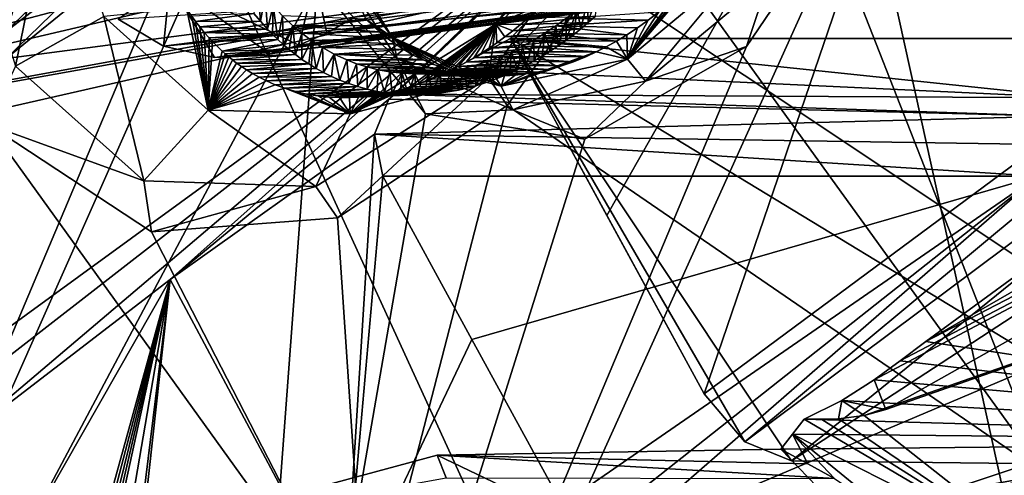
# Model space of a CAD drawing. Header units: metres. Extents: x -150 to 307, y -550 to 84.
# Tile 673 of 1056: x 224.66 to 229.96, y -50.54 to -48.09. Entities that reach past the tile are written whole.
import ezdxf

# ---------------------------------------------------------------- set-up
doc = ezdxf.new("R2010")
doc.units = ezdxf.units.M
doc.layers.add('solid_26006363', color=7, linetype='CONTINUOUS')

msp = doc.modelspace()

# ---------------------------------------------------------------- linework, layer by layer
at = {"layer": 'solid_26006363'}
for points in [[(217.861282, -31.332376, 929.892578), (227.753754, -47.453865, 933.414612), (220.812195, -52.50819, 927.229919)], [(229.213211, -47.286484, 911.208435), (232.33432, -38.183277, 911.774658), (230.652115, -53.809216, 914.828247)], [(228.451065, -46.137444, 913.420166), (230.176773, -50.538887, 916.579956), (229.96402, -38.442051, 912.75)], [(222.171753, -55.590275, 907.262085), (226.683975, -39.269901, 906.330811), (226.872849, -38.670654, 906.356873)], [(226.188538, -46.071438, 907.828796), (222.171753, -55.590275, 907.262085), (226.872849, -38.670654, 906.356873)], [(222.171753, -55.590275, 907.262085), (226.035416, -40.22879, 905.955383), (226.683975, -39.269901, 906.330811)], [(222.171753, -55.590275, 907.262085), (225.188934, -40.695004, 905.260193), (226.035416, -40.22879, 905.955383)], [(222.171753, -55.590275, 907.262085), (224.335815, -40.557907, 904.39856), (225.188934, -40.695004, 905.260193)], [(219.163727, -41.609745, 931.313477), (221.573074, -48.508141, 931.82605), (224.943008, -45.977737, 934.953247)], [(224.943008, -45.977737, 934.953247), (232.173889, -50.800774, 939.367249), (228.47731, -43.683243, 937.987854)], [(228.47731, -43.683243, 937.987854), (232.173889, -50.800774, 939.367249), (235.635651, -47.37077, 942.447083)], [(229.94899, -45.401325, 935.258545), (226.679611, -48.492672, 932.204956), (227.753754, -47.453865, 933.414612)], [(226.997253, -48.356281, 932.480835), (226.679611, -48.492672, 932.204956), (229.94899, -45.401325, 935.258545)], [(227.302582, -48.194317, 932.746887), (226.997253, -48.356281, 932.480835), (229.94899, -45.401325, 935.258545)], [(227.819138, -49.145042, 932.943115), (227.302582, -48.194317, 932.746887), (229.94899, -45.401325, 935.258545)], [(228.342804, -50.104721, 933.138611), (227.819138, -49.145042, 932.943115), (229.94899, -45.401325, 935.258545)], [(233.147339, -46.54248, 937.376221), (228.342804, -50.104721, 933.138611), (229.94899, -45.401325, 935.258545)], [(221.573074, -48.508141, 931.82605), (228.37825, -53.481857, 935.992859), (224.943008, -45.977737, 934.953247)], [(224.943008, -45.977737, 934.953247), (228.37825, -53.481857, 935.992859), (232.173889, -50.800774, 939.367249)], [(226.188538, -46.071438, 907.828796), (226.082718, -46.781902, 907.950134), (222.171753, -55.590275, 907.262085)], [(228.451065, -46.137444, 913.420166), (228.011444, -47.538815, 913.422913), (230.176773, -50.538887, 916.579956)], [(220.653641, -47.594887, 913.355835), (220.800781, -49.112141, 913.486938), (230.535446, -46.554489, 922.160217)], [(231.717773, -46.554527, 920.832947), (230.535446, -46.554489, 922.160217), (220.800781, -49.112141, 913.486938)], [(231.717773, -46.554527, 920.832947), (220.800781, -49.112141, 913.486938), (227.577942, -47.872818, 917.024353)], [(228.561707, -50.361938, 933.102844), (228.342804, -50.104721, 933.138611), (233.147339, -46.54248, 937.376221)], [(233.55687, -46.626385, 937.511963), (228.561707, -50.361938, 933.102844), (233.147339, -46.54248, 937.376221)], [(235.111847, -46.607037, 930.590454), (230.053696, -49.442245, 926.042419), (229.534988, -49.822666, 925.621643)], [(235.111847, -46.607037, 930.590454), (229.534988, -49.822666, 925.621643), (235.114182, -46.925274, 930.592529)], [(233.55687, -46.626385, 937.511963), (228.813034, -50.46497, 932.904846), (228.561707, -50.361938, 933.102844)], [(233.55687, -46.626385, 937.511963), (231.401016, -48.773754, 935.18396), (228.813034, -50.46497, 932.904846)], [(226.265594, -47.890823, 908.486206), (222.171753, -55.590275, 907.262085), (226.082718, -46.781902, 907.950134)], [(235.114182, -46.925274, 930.592529), (229.396164, -49.926567, 925.497986), (229.256958, -50.029858, 925.373962)], [(235.114182, -46.925274, 930.592529), (229.256958, -50.029858, 925.373962), (229.320313, -50.189426, 925.43042)], [(235.114182, -46.925274, 930.592529), (229.320313, -50.189426, 925.43042), (236.269501, -47.743053, 929.612976)], [(235.114182, -46.925274, 930.592529), (229.534988, -49.822666, 925.621643), (229.396164, -49.926567, 925.497986)], [(224.868378, -47.232136, 909.581909), (224.327866, -47.327503, 909.5896), (224.642136, -48.342022, 910.277893)], [(225.11647, -48.075104, 910.206726), (224.868378, -47.232136, 909.581909), (224.642136, -48.342022, 910.277893)], [(227.838821, -47.260899, 912.630676), (227.484283, -48.00523, 911.935791), (227.223038, -48.116074, 912.364075)], [(227.838821, -47.260899, 912.630676), (227.223038, -48.116074, 912.364075), (227.88475, -47.37344, 913.165955)], [(229.213211, -47.286484, 911.208435), (230.652115, -53.809216, 914.828247), (225.737442, -54.985657, 910.442261)], [(228.57164, -48.236683, 910.873779), (229.213211, -47.286484, 911.208435), (225.737442, -54.985657, 910.442261)], [(228.692154, -47.87077, 910.946594), (229.213211, -47.286484, 911.208435), (228.57164, -48.236683, 910.873779)], [(227.88475, -47.37344, 913.165955), (227.184219, -48.404816, 912.829285), (228.011444, -47.538815, 913.422913)], [(227.223038, -48.116074, 912.364075), (227.184219, -48.404816, 912.829285), (227.88475, -47.37344, 913.165955)], [(221.718567, -52.146713, 927.452332), (220.812195, -52.50819, 927.229919), (227.753754, -47.453865, 933.414612)], [(224.231293, -50.442295, 929.870117), (221.718567, -52.146713, 927.452332), (227.753754, -47.453865, 933.414612)], [(225.472595, -49.488911, 931.062744), (224.231293, -50.442295, 929.870117), (227.753754, -47.453865, 933.414612)], [(225.333542, -47.42305, 914.307983), (225.320404, -47.591148, 914.634644), (224.592499, -48.153618, 914.102844)], [(224.65773, -47.957108, 913.920837), (225.333542, -47.42305, 914.307983), (224.592499, -48.153618, 914.102844)], [(226.647461, -48.519615, 932.175964), (225.472595, -49.488911, 931.062744), (227.753754, -47.453865, 933.414612)], [(226.679611, -48.492672, 932.204956), (226.647461, -48.519615, 932.175964), (227.753754, -47.453865, 933.414612)], [(224.591599, -48.300823, 914.182129), (225.483521, -47.57486, 914.827698), (227.336151, -47.939526, 916.802429)], [(225.320404, -47.591148, 914.634644), (225.483521, -47.57486, 914.827698), (224.591599, -48.300823, 914.182129)], [(226.286011, -47.569447, 908.606079), (226.666946, -48.186291, 909.21228), (226.280487, -47.657612, 908.473755)], [(226.525055, -48.089146, 909.30188), (226.666946, -48.186291, 909.21228), (226.286011, -47.569447, 908.606079)], [(227.184219, -48.404816, 912.829285), (227.284073, -48.554283, 913.027222), (228.011444, -47.538815, 913.422913)], [(228.011444, -47.538815, 913.422913), (227.284073, -48.554283, 913.027222), (230.176773, -50.538887, 916.579956)], [(224.592499, -48.153618, 914.102844), (225.320404, -47.591148, 914.634644), (224.591599, -48.300823, 914.182129)], [(226.280487, -47.657612, 908.473755), (226.693787, -48.302864, 909.107422), (226.265594, -47.890823, 908.486206)], [(226.666946, -48.186291, 909.21228), (226.693787, -48.302864, 909.107422), (226.280487, -47.657612, 908.473755)], [(228.39386, -47.760429, 911.053284), (228.564621, -47.776981, 910.96228), (227.930389, -48.304901, 910.519348)], [(228.334976, -47.827461, 911.018738), (228.39386, -47.760429, 911.053284), (227.930389, -48.304901, 910.519348)], [(227.930389, -48.304901, 910.519348), (228.564621, -47.776981, 910.96228), (228.027649, -48.42297, 910.475647)], [(228.564621, -47.776981, 910.96228), (228.692154, -47.87077, 910.946594), (228.027649, -48.42297, 910.475647)], [(229.203659, -50.221516, 925.343689), (230.25856, -51.052902, 924.257446), (236.269501, -47.743053, 929.612976)], [(229.320313, -50.189426, 925.43042), (229.203659, -50.221516, 925.343689), (236.269501, -47.743053, 929.612976)], [(228.756256, -47.840836, 909.379089), (226.459763, -48.081436, 912.345276), (226.314957, -48.164696, 912.229187)], [(228.646866, -47.894272, 909.286255), (228.756256, -47.840836, 909.379089), (226.314957, -48.164696, 912.229187)], [(228.275909, -47.889862, 910.982422), (228.334976, -47.827461, 911.018738), (227.930389, -48.304901, 910.519348)], [(227.577942, -47.872818, 917.024353), (220.800781, -49.112141, 913.486938), (227.336151, -47.939526, 916.802429)], [(226.265594, -47.890823, 908.486206), (225.737442, -54.985657, 910.442261), (222.171753, -55.590275, 907.262085)], [(225.192551, -48.089478, 911.097412), (225.437759, -48.23428, 911.386292), (225.471283, -47.893578, 911.307007)], [(225.437759, -48.23428, 911.386292), (225.710602, -48.296497, 911.675537), (225.471283, -47.893578, 911.307007)], [(226.164719, -48.229546, 912.101868), (226.251465, -47.869514, 912.069458), (225.471283, -47.893578, 911.307007)], [(226.009018, -48.275936, 911.963257), (226.164719, -48.229546, 912.101868), (225.471283, -47.893578, 911.307007)], [(225.710602, -48.296497, 911.675537), (226.009018, -48.275936, 911.963257), (225.471283, -47.893578, 911.307007)], [(226.265594, -47.890823, 908.486206), (226.845108, -48.598736, 909.286011), (225.737442, -54.985657, 910.442261)], [(226.164719, -48.229546, 912.101868), (226.314957, -48.164696, 912.229187), (226.251465, -47.869514, 912.069458)], [(228.646866, -47.894272, 909.286255), (226.314957, -48.164696, 912.229187), (226.164719, -48.229546, 912.101868)], [(228.584702, -47.918327, 909.232056), (228.646866, -47.894272, 909.286255), (226.164719, -48.229546, 912.101868)], [(226.314957, -48.164696, 912.229187), (226.459763, -48.081436, 912.345276), (226.251465, -47.869514, 912.069458)], [(226.693787, -48.302864, 909.107422), (226.845108, -48.598736, 909.286011), (226.265594, -47.890823, 908.486206)], [(228.216858, -47.947746, 910.944458), (228.275909, -47.889862, 910.982422), (227.930389, -48.304901, 910.519348)], [(228.027649, -48.42297, 910.475647), (228.692154, -47.87077, 910.946594), (228.57164, -48.236683, 910.873779)], [(222.493942, -49.042858, 912.374451), (227.336151, -47.939526, 916.802429), (220.800781, -49.112141, 913.486938)], [(222.493942, -49.042858, 912.374451), (224.591599, -48.300823, 914.182129), (227.336151, -47.939526, 916.802429)], [(223.815216, -48.271111, 913.377136), (224.69191, -47.913757, 913.857117), (224.65773, -47.957108, 913.920837)], [(224.021225, -48.009865, 913.220764), (224.69191, -47.913757, 913.857117), (223.815216, -48.271111, 913.377136)], [(227.962585, -47.908844, 908.629578), (225.437759, -48.23428, 911.386292), (225.192551, -48.089478, 911.097412)], [(227.962585, -47.908844, 908.629578), (228.211517, -47.969398, 908.884827), (225.437759, -48.23428, 911.386292)], [(225.923325, -48.059097, 909.64325), (225.958054, -48.101429, 909.691162), (225.943222, -47.911591, 909.614441)], [(225.958054, -48.101429, 909.691162), (225.982864, -47.965172, 909.670837), (225.943222, -47.911591, 909.614441)], [(228.584702, -47.918327, 909.232056), (226.164719, -48.229546, 912.101868), (226.009018, -48.275936, 911.963257)], [(228.527588, -47.936508, 909.181335), (228.584702, -47.918327, 909.232056), (226.009018, -48.275936, 911.963257)], [(228.467133, -47.951668, 909.126587), (228.527588, -47.936508, 909.181335), (226.009018, -48.275936, 911.963257)], [(227.720306, -48.108482, 911.432861), (227.770569, -47.941925, 911.42865), (227.716263, -47.991932, 911.39093)], [(227.720306, -48.108482, 911.432861), (227.759567, -48.074036, 911.460632), (227.770569, -47.941925, 911.42865)], [(228.158051, -48.001225, 910.905151), (228.216858, -47.947746, 910.944458), (227.930389, -48.304901, 910.519348)], [(228.211517, -47.969398, 908.884827), (225.710602, -48.296497, 911.675537), (225.437759, -48.23428, 911.386292)], [(228.467133, -47.951668, 909.126587), (226.009018, -48.275936, 911.963257), (225.710602, -48.296497, 911.675537)], [(228.211517, -47.969398, 908.884827), (228.467133, -47.951668, 909.126587), (225.710602, -48.296497, 911.675537)], [(225.958054, -48.101429, 909.691162), (225.995819, -48.143688, 909.742065), (225.982864, -47.965172, 909.670837)], [(225.995819, -48.143688, 909.742065), (226.027161, -48.018906, 909.731873), (225.982864, -47.965172, 909.670837)], [(227.680496, -48.141693, 911.404114), (227.716263, -47.991932, 911.39093), (227.660721, -48.03941, 911.351196)], [(227.680496, -48.141693, 911.404114), (227.720306, -48.108482, 911.432861), (227.716263, -47.991932, 911.39093)], [(228.099594, -48.050472, 910.864685), (228.158051, -48.001225, 910.905151), (227.930389, -48.304901, 910.519348)], [(225.676682, -48.57822, 910.992676), (225.56076, -48.03093, 909.964783), (225.11647, -48.075104, 910.206726)], [(225.676682, -48.57822, 910.992676), (225.588867, -48.073055, 910.014099), (225.56076, -48.03093, 909.964783)], [(225.995819, -48.143688, 909.742065), (226.022614, -48.171829, 909.777588), (226.027161, -48.018906, 909.731873)], [(226.022614, -48.171829, 909.777588), (226.050964, -48.199627, 909.814514), (226.027161, -48.018906, 909.731873)], [(226.050964, -48.199627, 909.814514), (226.076523, -48.072243, 909.797791), (226.027161, -48.018906, 909.731873)], [(227.223038, -48.116074, 912.364075), (227.484283, -48.00523, 911.935791), (227.441483, -48.045078, 911.9104)], [(227.223038, -48.116074, 912.364075), (227.441483, -48.045078, 911.9104), (227.399048, -48.08276, 911.884399)], [(227.599258, -48.20425, 911.343872), (227.660721, -48.03941, 911.351196), (227.60405, -48.084229, 911.309509)], [(227.599258, -48.20425, 911.343872), (227.640152, -48.173634, 911.374512), (227.660721, -48.03941, 911.351196)], [(227.60405, -48.084229, 911.309509), (228.099594, -48.050472, 910.864685), (228.041611, -48.095669, 910.823181)], [(227.640152, -48.173634, 911.374512), (227.680496, -48.141693, 911.404114), (227.660721, -48.03941, 911.351196)], [(228.041611, -48.095669, 910.823181), (228.099594, -48.050472, 910.864685), (227.930389, -48.304901, 910.519348)], [(225.11647, -48.075104, 910.206726), (224.642136, -48.342022, 910.277893), (225.330856, -48.958958, 911.184448)], [(225.676682, -48.57822, 910.992676), (225.11647, -48.075104, 910.206726), (225.330856, -48.958958, 911.184448)], [(225.588867, -48.073055, 910.014099), (225.609482, -48.101772, 910.049194), (225.923325, -48.059097, 909.64325)], [(225.676682, -48.57822, 910.992676), (225.609482, -48.101772, 910.049194), (225.588867, -48.073055, 910.014099)], [(225.609482, -48.101772, 910.049194), (225.958054, -48.101429, 909.691162), (225.923325, -48.059097, 909.64325)], [(225.609482, -48.101772, 910.049194), (225.631851, -48.131027, 910.086365), (225.958054, -48.101429, 909.691162)], [(225.676682, -48.57822, 910.992676), (225.631851, -48.131027, 910.086365), (225.609482, -48.101772, 910.049194)], [(225.631851, -48.131027, 910.086365), (225.995819, -48.143688, 909.742065), (225.958054, -48.101429, 909.691162)], [(226.050964, -48.199627, 909.814514), (226.081039, -48.226841, 909.852966), (226.076523, -48.072243, 909.797791)], [(226.076523, -48.072243, 909.797791), (226.131668, -48.124794, 909.869141), (226.525055, -48.089146, 909.30188)], [(226.081039, -48.226841, 909.852966), (226.131668, -48.124794, 909.869141), (226.076523, -48.072243, 909.797791)], [(226.131668, -48.124794, 909.869141), (226.560242, -48.123867, 909.350037), (226.525055, -48.089146, 909.30188)], [(226.525055, -48.089146, 909.30188), (226.560242, -48.123867, 909.350037), (226.666946, -48.186291, 909.21228)], [(227.223038, -48.116074, 912.364075), (227.399048, -48.08276, 911.884399), (227.356766, -48.118546, 911.857605)], [(227.356766, -48.118546, 911.857605), (227.759567, -48.074036, 911.460632), (227.720306, -48.108482, 911.432861)], [(227.356766, -48.118546, 911.857605), (227.399048, -48.08276, 911.884399), (227.759567, -48.074036, 911.460632)], [(227.54628, -48.126328, 911.26593), (227.60405, -48.084229, 911.309509), (228.041611, -48.095669, 910.823181)], [(227.557816, -48.233505, 911.312317), (227.60405, -48.084229, 911.309509), (227.54628, -48.126328, 911.26593)], [(227.54628, -48.126328, 911.26593), (228.041611, -48.095669, 910.823181), (227.984192, -48.13699, 910.780884)], [(227.557816, -48.233505, 911.312317), (227.599258, -48.20425, 911.343872), (227.60405, -48.084229, 911.309509)], [(227.984192, -48.13699, 910.780884), (228.041611, -48.095669, 910.823181), (227.930389, -48.304901, 910.519348)], [(225.631851, -48.131027, 910.086365), (225.656219, -48.160854, 910.125854), (225.995819, -48.143688, 909.742065)], [(225.676682, -48.57822, 910.992676), (225.656219, -48.160854, 910.125854), (225.631851, -48.131027, 910.086365)], [(225.656219, -48.160854, 910.125854), (226.022614, -48.171829, 909.777588), (225.995819, -48.143688, 909.742065)], [(225.656219, -48.160854, 910.125854), (225.681976, -48.190311, 910.166626), (226.022614, -48.171829, 909.777588)], [(225.676682, -48.57822, 910.992676), (225.681976, -48.190311, 910.166626), (225.656219, -48.160854, 910.125854)], [(226.081039, -48.226841, 909.852966), (226.11264, -48.253777, 909.892883), (226.131668, -48.124794, 909.869141)], [(226.11264, -48.253777, 909.892883), (226.145828, -48.280296, 909.934143), (226.131668, -48.124794, 909.869141)], [(226.131668, -48.124794, 909.869141), (226.598083, -48.157936, 909.400635), (226.560242, -48.123867, 909.350037)], [(226.131668, -48.124794, 909.869141), (226.180237, -48.165665, 909.930237), (226.598083, -48.157936, 909.400635)], [(226.145828, -48.280296, 909.934143), (226.180237, -48.165665, 909.930237), (226.131668, -48.124794, 909.869141)], [(226.180237, -48.165665, 909.930237), (226.638687, -48.191071, 909.453613), (226.598083, -48.157936, 909.400635)], [(227.223038, -48.116074, 912.364075), (226.758148, -48.45488, 911.4021), (226.440292, -48.59816, 911.77417)], [(227.223038, -48.116074, 912.364075), (226.440292, -48.59816, 911.77417), (227.184219, -48.404816, 912.829285)], [(226.560242, -48.123867, 909.350037), (226.598083, -48.157936, 909.400635), (226.666946, -48.186291, 909.21228)], [(226.598083, -48.157936, 909.400635), (226.638687, -48.191071, 909.453613), (226.666946, -48.186291, 909.21228)], [(227.223038, -48.116074, 912.364075), (226.799393, -48.441425, 911.437622), (226.758148, -48.45488, 911.4021)], [(227.223038, -48.116074, 912.364075), (226.839569, -48.426952, 911.47168), (226.799393, -48.441425, 911.437622)], [(227.223038, -48.116074, 912.364075), (226.878738, -48.411545, 911.504395), (226.839569, -48.426952, 911.47168)], [(227.223038, -48.116074, 912.364075), (226.916931, -48.395267, 911.53595), (226.878738, -48.411545, 911.504395)], [(227.223038, -48.116074, 912.364075), (226.953674, -48.378429, 911.565857), (226.916931, -48.395267, 911.53595)], [(227.223038, -48.116074, 912.364075), (226.98851, -48.361431, 911.59375), (226.953674, -48.378429, 911.565857)], [(227.223038, -48.116074, 912.364075), (227.02179, -48.344257, 911.619873), (226.98851, -48.361431, 911.59375)], [(227.223038, -48.116074, 912.364075), (227.064316, -48.320969, 911.652649), (227.02179, -48.344257, 911.619873)], [(227.223038, -48.116074, 912.364075), (227.105515, -48.296982, 911.683594), (227.064316, -48.320969, 911.652649)], [(227.223038, -48.116074, 912.364075), (227.146133, -48.271923, 911.713379), (227.105515, -48.296982, 911.683594)], [(227.223038, -48.116074, 912.364075), (227.186966, -48.245316, 911.742676), (227.146133, -48.271923, 911.713379)], [(227.223038, -48.116074, 912.364075), (227.228729, -48.216587, 911.771973), (227.186966, -48.245316, 911.742676)], [(227.223038, -48.116074, 912.364075), (227.356766, -48.118546, 911.857605), (227.314407, -48.152676, 911.830017)], [(227.223038, -48.116074, 912.364075), (227.314407, -48.152676, 911.830017), (227.271713, -48.18536, 911.801453)], [(227.223038, -48.116074, 912.364075), (227.271713, -48.18536, 911.801453), (227.228729, -48.216587, 911.771973)], [(227.271713, -48.18536, 911.801453), (227.680496, -48.141693, 911.404114), (227.640152, -48.173634, 911.374512)], [(227.271713, -48.18536, 911.801453), (227.314407, -48.152676, 911.830017), (227.680496, -48.141693, 911.404114)], [(227.314407, -48.152676, 911.830017), (227.720306, -48.108482, 911.432861), (227.680496, -48.141693, 911.404114)], [(227.314407, -48.152676, 911.830017), (227.356766, -48.118546, 911.857605), (227.720306, -48.108482, 911.432861)], [(227.487427, -48.165657, 911.220337), (227.54628, -48.126328, 911.26593), (227.927505, -48.174545, 910.737976)], [(227.515823, -48.26144, 911.279846), (227.54628, -48.126328, 911.26593), (227.487427, -48.165657, 911.220337)], [(227.515823, -48.26144, 911.279846), (227.557816, -48.233505, 911.312317), (227.54628, -48.126328, 911.26593)], [(227.54628, -48.126328, 911.26593), (227.984192, -48.13699, 910.780884), (227.927505, -48.174545, 910.737976)], [(227.927505, -48.174545, 910.737976), (227.984192, -48.13699, 910.780884), (227.930389, -48.304901, 910.519348)], [(225.676682, -48.57822, 910.992676), (225.70047, -48.210407, 910.19574), (225.681976, -48.190311, 910.166626)], [(225.676682, -48.57822, 910.992676), (225.752975, -48.261604, 910.274109), (225.70047, -48.210407, 910.19574)], [(225.681976, -48.190311, 910.166626), (225.70047, -48.210407, 910.19574), (226.022614, -48.171829, 909.777588)], [(225.70047, -48.210407, 910.19574), (226.050964, -48.199627, 909.814514), (226.022614, -48.171829, 909.777588)], [(225.70047, -48.210407, 910.19574), (225.752975, -48.261604, 910.274109), (226.050964, -48.199627, 909.814514)], [(225.752975, -48.261604, 910.274109), (226.081039, -48.226841, 909.852966), (226.050964, -48.199627, 909.814514)], [(226.145828, -48.280296, 909.934143), (226.180847, -48.306026, 909.97699), (226.180237, -48.165665, 909.930237)], [(226.180237, -48.165665, 909.930237), (226.233337, -48.205162, 909.995422), (226.638687, -48.191071, 909.453613)], [(226.180847, -48.306026, 909.97699), (226.233337, -48.205162, 909.995422), (226.180237, -48.165665, 909.930237)], [(226.180847, -48.306026, 909.97699), (226.217865, -48.330605, 910.021484), (226.233337, -48.205162, 909.995422)], [(226.217865, -48.330605, 910.021484), (226.256851, -48.354431, 910.067627), (226.233337, -48.205162, 909.995422)], [(226.233337, -48.205162, 909.995422), (226.682312, -48.223068, 909.509216), (226.638687, -48.191071, 909.453613)], [(226.233337, -48.205162, 909.995422), (226.291077, -48.242596, 910.064453), (226.682312, -48.223068, 909.509216)], [(226.256851, -48.354431, 910.067627), (226.291077, -48.242596, 910.064453), (226.233337, -48.205162, 909.995422)], [(226.638687, -48.191071, 909.453613), (226.682312, -48.223068, 909.509216), (226.666946, -48.186291, 909.21228)], [(226.666946, -48.186291, 909.21228), (227.252213, -48.45055, 909.894653), (226.693787, -48.302864, 909.107422)], [(227.113129, -48.387886, 910.001648), (227.252213, -48.45055, 909.894653), (226.666946, -48.186291, 909.21228)], [(227.064774, -48.380726, 909.950623), (227.113129, -48.387886, 910.001648), (226.666946, -48.186291, 909.21228)], [(227.018494, -48.371494, 909.900879), (227.064774, -48.380726, 909.950623), (226.666946, -48.186291, 909.21228)], [(226.952621, -48.354168, 909.828552), (227.018494, -48.371494, 909.900879), (226.666946, -48.186291, 909.21228)], [(226.890884, -48.333195, 909.758972), (226.952621, -48.354168, 909.828552), (226.666946, -48.186291, 909.21228)], [(226.833344, -48.309174, 909.692383), (226.890884, -48.333195, 909.758972), (226.666946, -48.186291, 909.21228)], [(226.779404, -48.282463, 909.628479), (226.833344, -48.309174, 909.692383), (226.666946, -48.186291, 909.21228)], [(226.729202, -48.25367, 909.567505), (226.779404, -48.282463, 909.628479), (226.666946, -48.186291, 909.21228)], [(226.682312, -48.223068, 909.509216), (226.729202, -48.25367, 909.567505), (226.666946, -48.186291, 909.21228)], [(230.345139, -48.512657, 928.111145), (226.997253, -48.356281, 932.480835), (227.302582, -48.194317, 932.746887)], [(227.186966, -48.245316, 911.742676), (227.599258, -48.20425, 911.343872), (227.557816, -48.233505, 911.312317)], [(227.186966, -48.245316, 911.742676), (227.228729, -48.216587, 911.771973), (227.599258, -48.20425, 911.343872)], [(227.228729, -48.216587, 911.771973), (227.640152, -48.173634, 911.374512), (227.599258, -48.20425, 911.343872)], [(227.228729, -48.216587, 911.771973), (227.271713, -48.18536, 911.801453), (227.640152, -48.173634, 911.374512)], [(228.342804, -50.104721, 933.138611), (227.302582, -48.194317, 932.746887), (227.819138, -49.145042, 932.943115)], [(228.561707, -50.361938, 933.102844), (227.302582, -48.194317, 932.746887), (228.342804, -50.104721, 933.138611)], [(230.153107, -48.194317, 929.547546), (230.345139, -48.512657, 928.111145), (227.302582, -48.194317, 932.746887)], [(231.084167, -50.491035, 930.377075), (230.153107, -48.194317, 929.547546), (227.302582, -48.194317, 932.746887)], [(231.084167, -50.491035, 930.377075), (227.302582, -48.194317, 932.746887), (228.813034, -50.46497, 932.904846)], [(228.561707, -50.361938, 933.102844), (228.813034, -50.46497, 932.904846), (227.302582, -48.194317, 932.746887)], [(227.366806, -48.23555, 911.123657), (227.427551, -48.20211, 911.172913), (227.817032, -48.238926, 910.651062)], [(227.386505, -48.337418, 911.176514), (227.427551, -48.20211, 911.172913), (227.366806, -48.23555, 911.123657)], [(227.386505, -48.337418, 911.176514), (227.430115, -48.313511, 911.211914), (227.427551, -48.20211, 911.172913)], [(227.427551, -48.20211, 911.172913), (227.487427, -48.165657, 911.220337), (227.871796, -48.208443, 910.694641)], [(227.430115, -48.313511, 911.211914), (227.487427, -48.165657, 911.220337), (227.427551, -48.20211, 911.172913)], [(227.427551, -48.20211, 911.172913), (227.871796, -48.208443, 910.694641), (227.817032, -48.238926, 910.651062)], [(227.430115, -48.313511, 911.211914), (227.473236, -48.288147, 911.246338), (227.487427, -48.165657, 911.220337)], [(227.473236, -48.288147, 911.246338), (227.515823, -48.26144, 911.279846), (227.487427, -48.165657, 911.220337)], [(227.487427, -48.165657, 911.220337), (227.927505, -48.174545, 910.737976), (227.871796, -48.208443, 910.694641)], [(227.817032, -48.238926, 910.651062), (227.871796, -48.208443, 910.694641), (227.930389, -48.304901, 910.519348)], [(227.871796, -48.208443, 910.694641), (227.927505, -48.174545, 910.737976), (227.930389, -48.304901, 910.519348)], [(225.676682, -48.57822, 910.992676), (225.769363, -48.276337, 910.29834), (225.752975, -48.261604, 910.274109)], [(227.702072, -48.734898, 910.174805), (228.57164, -48.236683, 910.873779), (225.737442, -54.985657, 910.442261)], [(225.752975, -48.261604, 910.274109), (226.11264, -48.253777, 909.892883), (226.081039, -48.226841, 909.852966)], [(225.752975, -48.261604, 910.274109), (225.769363, -48.276337, 910.29834), (226.11264, -48.253777, 909.892883)], [(225.769363, -48.276337, 910.29834), (225.787506, -48.291943, 910.32489), (226.11264, -48.253777, 909.892883)], [(225.787506, -48.291943, 910.32489), (226.145828, -48.280296, 909.934143), (226.11264, -48.253777, 909.892883)], [(226.256851, -48.354431, 910.067627), (226.297745, -48.377384, 910.115356), (226.291077, -48.242596, 910.064453)], [(226.291077, -48.242596, 910.064453), (226.729202, -48.25367, 909.567505), (226.682312, -48.223068, 909.509216)], [(226.291077, -48.242596, 910.064453), (226.35405, -48.277523, 910.137817), (226.729202, -48.25367, 909.567505)], [(226.297745, -48.377384, 910.115356), (226.35405, -48.277523, 910.137817), (226.291077, -48.242596, 910.064453)], [(226.35405, -48.277523, 910.137817), (226.779404, -48.282463, 909.628479), (226.729202, -48.25367, 909.567505)], [(227.105515, -48.296982, 911.683594), (227.515823, -48.26144, 911.279846), (227.473236, -48.288147, 911.246338)], [(227.105515, -48.296982, 911.683594), (227.146133, -48.271923, 911.713379), (227.515823, -48.26144, 911.279846)], [(227.146133, -48.271923, 911.713379), (227.557816, -48.233505, 911.312317), (227.515823, -48.26144, 911.279846)], [(227.146133, -48.271923, 911.713379), (227.186966, -48.245316, 911.742676), (227.557816, -48.233505, 911.312317)], [(227.242783, -48.293091, 911.019653), (227.305222, -48.265903, 911.072571), (227.710144, -48.290512, 910.56311)], [(227.25293, -48.399639, 911.064636), (227.305222, -48.265903, 911.072571), (227.242783, -48.293091, 911.019653)], [(227.763168, -48.26622, 910.607178), (227.930389, -48.304901, 910.519348), (227.252213, -48.45055, 909.894653)], [(227.710144, -48.290512, 910.56311), (227.763168, -48.26622, 910.607178), (227.252213, -48.45055, 909.894653)], [(227.25293, -48.399639, 911.064636), (227.298035, -48.380424, 911.103027), (227.305222, -48.265903, 911.072571)], [(227.298035, -48.380424, 911.103027), (227.342484, -48.359753, 911.140198), (227.305222, -48.265903, 911.072571)], [(227.305222, -48.265903, 911.072571), (227.366806, -48.23555, 911.123657), (227.763168, -48.26622, 910.607178)], [(227.342484, -48.359753, 911.140198), (227.366806, -48.23555, 911.123657), (227.305222, -48.265903, 911.072571)], [(227.305222, -48.265903, 911.072571), (227.763168, -48.26622, 910.607178), (227.710144, -48.290512, 910.56311)], [(227.342484, -48.359753, 911.140198), (227.386505, -48.337418, 911.176514), (227.366806, -48.23555, 911.123657)], [(227.366806, -48.23555, 911.123657), (227.817032, -48.238926, 910.651062), (227.763168, -48.26622, 910.607178)], [(228.027649, -48.42297, 910.475647), (228.57164, -48.236683, 910.873779), (227.702072, -48.734898, 910.174805)], [(227.763168, -48.26622, 910.607178), (227.817032, -48.238926, 910.651062), (227.930389, -48.304901, 910.519348)], [(225.676682, -48.57822, 910.992676), (225.787506, -48.291943, 910.32489), (225.769363, -48.276337, 910.29834)], [(225.676682, -48.57822, 910.992676), (225.807693, -48.308434, 910.354065), (225.787506, -48.291943, 910.32489)], [(225.676682, -48.57822, 910.992676), (225.830231, -48.325787, 910.385986), (225.807693, -48.308434, 910.354065)], [(225.787506, -48.291943, 910.32489), (225.807693, -48.308434, 910.354065), (226.145828, -48.280296, 909.934143)], [(225.807693, -48.308434, 910.354065), (226.180847, -48.306026, 909.97699), (226.145828, -48.280296, 909.934143)], [(225.807693, -48.308434, 910.354065), (225.830231, -48.325787, 910.385986), (226.180847, -48.306026, 909.97699)], [(225.830231, -48.325787, 910.385986), (226.217865, -48.330605, 910.021484), (226.180847, -48.306026, 909.97699)], [(226.297745, -48.377384, 910.115356), (226.340576, -48.398907, 910.164551), (226.35405, -48.277523, 910.137817)], [(226.340576, -48.398907, 910.164551), (226.385422, -48.418438, 910.215088), (226.35405, -48.277523, 910.137817)], [(226.35405, -48.277523, 910.137817), (226.833344, -48.309174, 909.692383), (226.779404, -48.282463, 909.628479)], [(226.35405, -48.277523, 910.137817), (226.422714, -48.309204, 910.215759), (226.833344, -48.309174, 909.692383)], [(226.385422, -48.418438, 910.215088), (226.422714, -48.309204, 910.215759), (226.35405, -48.277523, 910.137817)], [(226.385422, -48.418438, 910.215088), (226.432419, -48.43634, 910.267151), (226.422714, -48.309204, 910.215759)], [(226.422714, -48.309204, 910.215759), (226.890884, -48.333195, 909.758972), (226.833344, -48.309174, 909.692383)], [(226.422714, -48.309204, 910.215759), (226.475174, -48.329231, 910.273987), (226.890884, -48.333195, 909.758972)], [(226.432419, -48.43634, 910.267151), (226.475174, -48.329231, 910.273987), (226.422714, -48.309204, 910.215759)], [(226.693787, -48.302864, 909.107422), (227.314911, -48.576485, 909.820374), (226.845108, -48.598736, 909.286011)], [(227.252213, -48.45055, 909.894653), (227.314911, -48.576485, 909.820374), (226.693787, -48.302864, 909.107422)], [(227.02179, -48.344257, 911.619873), (227.430115, -48.313511, 911.211914), (227.386505, -48.337418, 911.176514)], [(227.02179, -48.344257, 911.619873), (227.064316, -48.320969, 911.652649), (227.430115, -48.313511, 911.211914)], [(227.064316, -48.320969, 911.652649), (227.473236, -48.288147, 911.246338), (227.430115, -48.313511, 911.211914)], [(227.064316, -48.320969, 911.652649), (227.105515, -48.296982, 911.683594), (227.473236, -48.288147, 911.246338)], [(227.115265, -48.447762, 910.944336), (227.179428, -48.317047, 910.964844), (227.11528, -48.337574, 910.908142)], [(227.115265, -48.447762, 910.944336), (227.161316, -48.433437, 910.985107), (227.179428, -48.317047, 910.964844)], [(227.11528, -48.337574, 910.908142), (227.179428, -48.317047, 910.964844), (227.574265, -48.341274, 910.445862)], [(227.161316, -48.433437, 910.985107), (227.207275, -48.417355, 911.02533), (227.179428, -48.317047, 910.964844)], [(227.179428, -48.317047, 910.964844), (227.242783, -48.293091, 911.019653), (227.641174, -48.31834, 910.504333)], [(227.207275, -48.417355, 911.02533), (227.242783, -48.293091, 911.019653), (227.179428, -48.317047, 910.964844)], [(227.179428, -48.317047, 910.964844), (227.641174, -48.31834, 910.504333), (227.574265, -48.341274, 910.445862)], [(227.207275, -48.417355, 911.02533), (227.25293, -48.399639, 911.064636), (227.242783, -48.293091, 911.019653)], [(227.242783, -48.293091, 911.019653), (227.710144, -48.290512, 910.56311), (227.641174, -48.31834, 910.504333)], [(227.641174, -48.31834, 910.504333), (227.710144, -48.290512, 910.56311), (227.252213, -48.45055, 909.894653)], [(227.252213, -48.45055, 909.894653), (227.930389, -48.304901, 910.519348), (227.314911, -48.576485, 909.820374)], [(227.574265, -48.341274, 910.445862), (227.641174, -48.31834, 910.504333), (227.252213, -48.45055, 909.894653)], [(227.930389, -48.304901, 910.519348), (228.027649, -48.42297, 910.475647), (227.314911, -48.576485, 909.820374)], [(225.330856, -48.958958, 911.184448), (224.642136, -48.342022, 910.277893), (224.493958, -48.656635, 910.31189)], [(225.676682, -48.57822, 910.992676), (225.855453, -48.343945, 910.420898), (225.830231, -48.325787, 910.385986)], [(225.676682, -48.57822, 910.992676), (225.883713, -48.362789, 910.459045), (225.855453, -48.343945, 910.420898)], [(225.676682, -48.57822, 910.992676), (225.915344, -48.382145, 910.500732), (225.883713, -48.362789, 910.459045)], [(225.830231, -48.325787, 910.385986), (225.855453, -48.343945, 910.420898), (226.217865, -48.330605, 910.021484)], [(225.855453, -48.343945, 910.420898), (225.883713, -48.362789, 910.459045), (226.217865, -48.330605, 910.021484)], [(225.883713, -48.362789, 910.459045), (226.256851, -48.354431, 910.067627), (226.217865, -48.330605, 910.021484)], [(225.883713, -48.362789, 910.459045), (225.915344, -48.382145, 910.500732), (226.256851, -48.354431, 910.067627)], [(225.915344, -48.382145, 910.500732), (226.297745, -48.377384, 910.115356), (226.256851, -48.354431, 910.067627)], [(226.432419, -48.43634, 910.267151), (226.481461, -48.45266, 910.320801), (226.475174, -48.329231, 910.273987)], [(226.475174, -48.329231, 910.273987), (226.952621, -48.354168, 909.828552), (226.890884, -48.333195, 909.758972)], [(226.475174, -48.329231, 910.273987), (226.531036, -48.346836, 910.334717), (226.952621, -48.354168, 909.828552)], [(226.481461, -48.45266, 910.320801), (226.531036, -48.346836, 910.334717), (226.475174, -48.329231, 910.273987)], [(226.481461, -48.45266, 910.320801), (226.532318, -48.466782, 910.375488), (226.531036, -48.346836, 910.334717)], [(226.531036, -48.346836, 910.334717), (227.018494, -48.371494, 909.900879), (226.952621, -48.354168, 909.828552)], [(226.531036, -48.346836, 910.334717), (226.590683, -48.361668, 910.398376), (227.018494, -48.371494, 909.900879)], [(226.532318, -48.466782, 910.375488), (226.590683, -48.361668, 910.398376), (226.531036, -48.346836, 910.334717)], [(226.532318, -48.466782, 910.375488), (226.584702, -48.478077, 910.430786), (226.590683, -48.361668, 910.398376)], [(226.584702, -48.478077, 910.430786), (226.625092, -48.484734, 910.472778), (226.590683, -48.361668, 910.398376)], [(226.590683, -48.361668, 910.398376), (227.064774, -48.380726, 909.950623), (227.018494, -48.371494, 909.900879)], [(226.590683, -48.361668, 910.398376), (226.653839, -48.373123, 910.464355), (227.064774, -48.380726, 909.950623)], [(226.625092, -48.484734, 910.472778), (226.653839, -48.373123, 910.464355), (226.590683, -48.361668, 910.398376)], [(230.345139, -48.512657, 928.111145), (226.679611, -48.492672, 932.204956), (226.997253, -48.356281, 932.480835)], [(226.922791, -48.376701, 910.730774), (226.986847, -48.367428, 910.791016), (227.385452, -48.384296, 910.272827)], [(226.930862, -48.486332, 910.774841), (226.986847, -48.367428, 910.791016), (226.922791, -48.376701, 910.730774)], [(226.930862, -48.486332, 910.774841), (226.977142, -48.479424, 910.818237), (226.986847, -48.367428, 910.791016)], [(226.953674, -48.378429, 911.565857), (227.342484, -48.359753, 911.140198), (227.298035, -48.380424, 911.103027)], [(226.953674, -48.378429, 911.565857), (226.98851, -48.361431, 911.59375), (227.342484, -48.359753, 911.140198)], [(226.977142, -48.479424, 910.818237), (227.023422, -48.470718, 910.861084), (226.986847, -48.367428, 910.791016)], [(226.986847, -48.367428, 910.791016), (227.050888, -48.354412, 910.850037), (227.446243, -48.373955, 910.329895)], [(227.023422, -48.470718, 910.861084), (227.050888, -48.354412, 910.850037), (226.986847, -48.367428, 910.791016)], [(226.986847, -48.367428, 910.791016), (227.446243, -48.373955, 910.329895), (227.385452, -48.384296, 910.272827)], [(226.98851, -48.361431, 911.59375), (227.386505, -48.337418, 911.176514), (227.342484, -48.359753, 911.140198)], [(226.98851, -48.361431, 911.59375), (227.02179, -48.344257, 911.619873), (227.386505, -48.337418, 911.176514)], [(227.023422, -48.470718, 910.861084), (227.069382, -48.460197, 910.903015), (227.050888, -48.354412, 910.850037)], [(227.050888, -48.354412, 910.850037), (227.11528, -48.337574, 910.908142), (227.509293, -48.359703, 910.387634)], [(227.069382, -48.460197, 910.903015), (227.11528, -48.337574, 910.908142), (227.050888, -48.354412, 910.850037)], [(227.050888, -48.354412, 910.850037), (227.509293, -48.359703, 910.387634), (227.446243, -48.373955, 910.329895)], [(227.069382, -48.460197, 910.903015), (227.115265, -48.447762, 910.944336), (227.11528, -48.337574, 910.908142)], [(227.11528, -48.337574, 910.908142), (227.574265, -48.341274, 910.445862), (227.509293, -48.359703, 910.387634)], [(227.509293, -48.359703, 910.387634), (227.574265, -48.341274, 910.445862), (227.252213, -48.45055, 909.894653)], [(227.446243, -48.373955, 910.329895), (227.509293, -48.359703, 910.387634), (227.252213, -48.45055, 909.894653)], [(225.676682, -48.57822, 910.992676), (225.950714, -48.401779, 910.546021), (225.915344, -48.382145, 910.500732)], [(225.676682, -48.57822, 910.992676), (225.991089, -48.421818, 910.596436), (225.950714, -48.401779, 910.546021)], [(225.676682, -48.57822, 910.992676), (226.037766, -48.442146, 910.653625), (225.991089, -48.421818, 910.596436)], [(225.915344, -48.382145, 910.500732), (225.950714, -48.401779, 910.546021), (226.297745, -48.377384, 910.115356)], [(225.950714, -48.401779, 910.546021), (226.340576, -48.398907, 910.164551), (226.297745, -48.377384, 910.115356)], [(225.950714, -48.401779, 910.546021), (225.991089, -48.421818, 910.596436), (226.340576, -48.398907, 910.164551)], [(225.991089, -48.421818, 910.596436), (226.385422, -48.418438, 910.215088), (226.340576, -48.398907, 910.164551)], [(225.991089, -48.421818, 910.596436), (226.037766, -48.442146, 910.653625), (226.385422, -48.418438, 910.215088)], [(226.037766, -48.442146, 910.653625), (226.432419, -48.43634, 910.267151), (226.385422, -48.418438, 910.215088)], [(227.184219, -48.404816, 912.829285), (226.256439, -48.989014, 912.112854), (226.373199, -49.157749, 912.324463)], [(226.440292, -48.59816, 911.77417), (226.256439, -48.989014, 912.112854), (227.184219, -48.404816, 912.829285)], [(227.184219, -48.404816, 912.829285), (226.373199, -49.157749, 912.324463), (227.284073, -48.554283, 913.027222)], [(226.625092, -48.484734, 910.472778), (226.666534, -48.490059, 910.515381), (226.653839, -48.373123, 910.464355)], [(226.653839, -48.373123, 910.464355), (227.113129, -48.387886, 910.001648), (227.064774, -48.380726, 909.950623)], [(226.653839, -48.373123, 910.464355), (226.719727, -48.380608, 910.531738), (227.113129, -48.387886, 910.001648)], [(226.666534, -48.490059, 910.515381), (226.719727, -48.380608, 910.531738), (226.653839, -48.373123, 910.464355)], [(226.666534, -48.490059, 910.515381), (226.708878, -48.493896, 910.55835), (226.719727, -48.380608, 910.531738)], [(226.708878, -48.493896, 910.55835), (226.751938, -48.496067, 910.601501), (226.719727, -48.380608, 910.531738)], [(226.719727, -48.380608, 910.531738), (227.163452, -48.392727, 910.053833), (227.113129, -48.387886, 910.001648)], [(226.719727, -48.380608, 910.531738), (226.787903, -48.383736, 910.599976), (227.163452, -48.392727, 910.053833)], [(226.751938, -48.496067, 910.601501), (226.787903, -48.383736, 910.599976), (226.719727, -48.380608, 910.531738)], [(226.751938, -48.496067, 910.601501), (226.795578, -48.496414, 910.644653), (226.787903, -48.383736, 910.599976)], [(226.787903, -48.383736, 910.599976), (226.859024, -48.382168, 910.669678), (227.270203, -48.394562, 910.161316)], [(226.839783, -48.494823, 910.687744), (226.859024, -48.382168, 910.669678), (226.787903, -48.383736, 910.599976)], [(226.787903, -48.383736, 910.599976), (227.270203, -48.394562, 910.161316), (227.215744, -48.395031, 910.107056)], [(226.787903, -48.383736, 910.599976), (227.215744, -48.395031, 910.107056), (227.163452, -48.392727, 910.053833)], [(226.795578, -48.496414, 910.644653), (226.839783, -48.494823, 910.687744), (226.787903, -48.383736, 910.599976)], [(226.799393, -48.441425, 911.437622), (227.207275, -48.417355, 911.02533), (227.161316, -48.433437, 910.985107)], [(226.799393, -48.441425, 911.437622), (226.839569, -48.426952, 911.47168), (227.207275, -48.417355, 911.02533)], [(226.839569, -48.426952, 911.47168), (227.25293, -48.399639, 911.064636), (227.207275, -48.417355, 911.02533)], [(226.839569, -48.426952, 911.47168), (226.878738, -48.411545, 911.504395), (227.25293, -48.399639, 911.064636)], [(226.839783, -48.494823, 910.687744), (226.884949, -48.491459, 910.731201), (226.859024, -48.382168, 910.669678)], [(226.859024, -48.382168, 910.669678), (226.922791, -48.376701, 910.730774), (227.326813, -48.391068, 910.216675)], [(226.884949, -48.491459, 910.731201), (226.922791, -48.376701, 910.730774), (226.859024, -48.382168, 910.669678)], [(226.859024, -48.382168, 910.669678), (227.326813, -48.391068, 910.216675), (227.270203, -48.394562, 910.161316)], [(226.878738, -48.411545, 911.504395), (226.916931, -48.395267, 911.53595), (227.25293, -48.399639, 911.064636)], [(226.884949, -48.491459, 910.731201), (226.930862, -48.486332, 910.774841), (226.922791, -48.376701, 910.730774)], [(226.916931, -48.395267, 911.53595), (226.953674, -48.378429, 911.565857), (227.298035, -48.380424, 911.103027)], [(226.916931, -48.395267, 911.53595), (227.298035, -48.380424, 911.103027), (227.25293, -48.399639, 911.064636)], [(226.922791, -48.376701, 910.730774), (227.385452, -48.384296, 910.272827), (227.326813, -48.391068, 910.216675)], [(227.113129, -48.387886, 910.001648), (227.163452, -48.392727, 910.053833), (227.252213, -48.45055, 909.894653)], [(227.163452, -48.392727, 910.053833), (227.215744, -48.395031, 910.107056), (227.252213, -48.45055, 909.894653)], [(227.215744, -48.395031, 910.107056), (227.270203, -48.394562, 910.161316), (227.252213, -48.45055, 909.894653)], [(227.385452, -48.384296, 910.272827), (227.446243, -48.373955, 910.329895), (227.252213, -48.45055, 909.894653)], [(227.326813, -48.391068, 910.216675), (227.385452, -48.384296, 910.272827), (227.252213, -48.45055, 909.894653)], [(227.270203, -48.394562, 910.161316), (227.326813, -48.391068, 910.216675), (227.252213, -48.45055, 909.894653)], [(227.314911, -48.576485, 909.820374), (228.027649, -48.42297, 910.475647), (227.702072, -48.734898, 910.174805)], [(225.676682, -48.57822, 910.992676), (226.089798, -48.461418, 910.715942), (226.037766, -48.442146, 910.653625)], [(226.440292, -48.59816, 911.77417), (226.089798, -48.461418, 910.715942), (225.676682, -48.57822, 910.992676)], [(226.037766, -48.442146, 910.653625), (226.089798, -48.461418, 910.715942), (226.432419, -48.43634, 910.267151)], [(226.089798, -48.461418, 910.715942), (226.481461, -48.45266, 910.320801), (226.432419, -48.43634, 910.267151)], [(226.089798, -48.461418, 910.715942), (226.146027, -48.478462, 910.781799), (226.481461, -48.45266, 910.320801)], [(226.440292, -48.59816, 911.77417), (226.146027, -48.478462, 910.781799), (226.089798, -48.461418, 910.715942)], [(226.146027, -48.478462, 910.781799), (226.532318, -48.466782, 910.375488), (226.481461, -48.45266, 910.320801)], [(226.146027, -48.478462, 910.781799), (226.205261, -48.492382, 910.849548), (226.532318, -48.466782, 910.375488)], [(226.440292, -48.59816, 911.77417), (226.205261, -48.492382, 910.849548), (226.146027, -48.478462, 910.781799)], [(226.205261, -48.492382, 910.849548), (226.584702, -48.478077, 910.430786), (226.532318, -48.466782, 910.375488)], [(226.205261, -48.492382, 910.849548), (226.266129, -48.50259, 910.917542), (226.584702, -48.478077, 910.430786)], [(226.266129, -48.50259, 910.917542), (226.625092, -48.484734, 910.472778), (226.584702, -48.478077, 910.430786)], [(226.440292, -48.59816, 911.77417), (226.758148, -48.45488, 911.4021), (226.71582, -48.46722, 911.36499)], [(226.440292, -48.59816, 911.77417), (226.71582, -48.46722, 911.36499), (226.672379, -48.478344, 911.326111)], [(226.440292, -48.59816, 911.77417), (226.672379, -48.478344, 911.326111), (226.627838, -48.488129, 911.285339)], [(226.627838, -48.488129, 911.285339), (227.023422, -48.470718, 910.861084), (226.977142, -48.479424, 910.818237)], [(226.627838, -48.488129, 911.285339), (226.672379, -48.478344, 911.326111), (227.023422, -48.470718, 910.861084)], [(226.672379, -48.478344, 911.326111), (227.069382, -48.460197, 910.903015), (227.023422, -48.470718, 910.861084)], [(226.672379, -48.478344, 911.326111), (226.71582, -48.46722, 911.36499), (227.069382, -48.460197, 910.903015)], [(226.71582, -48.46722, 911.36499), (227.115265, -48.447762, 910.944336), (227.069382, -48.460197, 910.903015)], [(226.71582, -48.46722, 911.36499), (226.758148, -48.45488, 911.4021), (227.115265, -48.447762, 910.944336)], [(226.758148, -48.45488, 911.4021), (227.161316, -48.433437, 910.985107), (227.115265, -48.447762, 910.944336)], [(226.758148, -48.45488, 911.4021), (226.799393, -48.441425, 911.437622), (227.161316, -48.433437, 910.985107)], [(221.573074, -48.508141, 931.82605), (224.355057, -55.350559, 932.418457), (228.37825, -53.481857, 935.992859)], [(226.571732, -48.708569, 932.081116), (225.472595, -49.488911, 931.062744), (226.647461, -48.519615, 932.175964)], [(226.440292, -48.59816, 911.77417), (226.266129, -48.50259, 910.917542), (226.205261, -48.492382, 910.849548)], [(226.266129, -48.50259, 910.917542), (226.666534, -48.490059, 910.515381), (226.625092, -48.484734, 910.472778)], [(226.266129, -48.50259, 910.917542), (226.327225, -48.508881, 910.984131), (226.666534, -48.490059, 910.515381)], [(226.440292, -48.59816, 911.77417), (226.327225, -48.508881, 910.984131), (226.266129, -48.50259, 910.917542)], [(226.327225, -48.508881, 910.984131), (226.708878, -48.493896, 910.55835), (226.666534, -48.490059, 910.515381)], [(226.327225, -48.508881, 910.984131), (226.383408, -48.511349, 911.043823), (226.708878, -48.493896, 910.55835)], [(226.440292, -48.59816, 911.77417), (226.383408, -48.511349, 911.043823), (226.327225, -48.508881, 910.984131)], [(226.383408, -48.511349, 911.043823), (226.751938, -48.496067, 910.601501), (226.708878, -48.493896, 910.55835)], [(226.383408, -48.511349, 911.043823), (226.795578, -48.496414, 910.644653), (226.751938, -48.496067, 910.601501)], [(226.383408, -48.511349, 911.043823), (226.437241, -48.510853, 911.09967), (226.795578, -48.496414, 910.644653)], [(226.440292, -48.59816, 911.77417), (226.437241, -48.510853, 911.09967), (226.383408, -48.511349, 911.043823)], [(226.437241, -48.510853, 911.09967), (226.839783, -48.494823, 910.687744), (226.795578, -48.496414, 910.644653)], [(226.437241, -48.510853, 911.09967), (226.487518, -48.507965, 911.150574), (226.839783, -48.494823, 910.687744)], [(226.440292, -48.59816, 911.77417), (226.487518, -48.507965, 911.150574), (226.437241, -48.510853, 911.09967)], [(226.440292, -48.59816, 911.77417), (226.627838, -48.488129, 911.285339), (226.582169, -48.496437, 911.242615)], [(226.440292, -48.59816, 911.77417), (226.582169, -48.496437, 911.242615), (226.5354, -48.503105, 911.197693)], [(226.440292, -48.59816, 911.77417), (226.5354, -48.503105, 911.197693), (226.487518, -48.507965, 911.150574)], [(226.487518, -48.507965, 911.150574), (226.884949, -48.491459, 910.731201), (226.839783, -48.494823, 910.687744)], [(226.487518, -48.507965, 911.150574), (226.5354, -48.503105, 911.197693), (226.884949, -48.491459, 910.731201)], [(226.5354, -48.503105, 911.197693), (226.930862, -48.486332, 910.774841), (226.884949, -48.491459, 910.731201)], [(226.5354, -48.503105, 911.197693), (226.582169, -48.496437, 911.242615), (226.930862, -48.486332, 910.774841)], [(226.571732, -48.708569, 932.081116), (226.647461, -48.519615, 932.175964), (230.240326, -48.61124, 928.035156)], [(226.582169, -48.496437, 911.242615), (226.977142, -48.479424, 910.818237), (226.930862, -48.486332, 910.774841)], [(226.582169, -48.496437, 911.242615), (226.627838, -48.488129, 911.285339), (226.977142, -48.479424, 910.818237)], [(230.240326, -48.61124, 928.035156), (226.647461, -48.519615, 932.175964), (226.679611, -48.492672, 932.204956)], [(230.240326, -48.61124, 928.035156), (226.679611, -48.492672, 932.204956), (230.345139, -48.512657, 928.111145)], [(225.676682, -48.57822, 910.992676), (225.330856, -48.958958, 911.184448), (226.256439, -48.989014, 912.112854)], [(226.440292, -48.59816, 911.77417), (225.676682, -48.57822, 910.992676), (226.256439, -48.989014, 912.112854)], [(227.284073, -48.554283, 913.027222), (226.373199, -49.157749, 912.324463), (226.528946, -51.478443, 913.270508)], [(227.284073, -48.554283, 913.027222), (226.528946, -51.478443, 913.270508), (230.176773, -50.538887, 916.579956)], [(227.314911, -48.576485, 909.820374), (227.702072, -48.734898, 910.174805), (226.845108, -48.598736, 909.286011)], [(226.845108, -48.598736, 909.286011), (227.702072, -48.734898, 910.174805), (225.737442, -54.985657, 910.442261)], [(226.571732, -48.708569, 932.081116), (230.240326, -48.61124, 928.035156), (230.163925, -48.76379, 928.034241)], [(224.493958, -48.656635, 910.31189), (222.356003, -52.260109, 909.495667), (226.528946, -51.478443, 913.270508)], [(225.372452, -49.233444, 911.364624), (224.493958, -48.656635, 910.31189), (226.528946, -51.478443, 913.270508)], [(225.330856, -48.958958, 911.184448), (224.493958, -48.656635, 910.31189), (225.372452, -49.233444, 911.364624)], [(226.411301, -51.249817, 931.400208), (225.472595, -49.488911, 931.062744), (226.571732, -48.708569, 932.081116)], [(226.411301, -51.249817, 931.400208), (226.571732, -48.708569, 932.081116), (226.616547, -48.934181, 932.068115)], [(226.571732, -48.708569, 932.081116), (230.163925, -48.76379, 928.034241), (230.136032, -48.934181, 928.11792)], [(226.616547, -48.934181, 932.068115), (226.571732, -48.708569, 932.081116), (230.136032, -48.934181, 928.11792)], [(231.084167, -50.491035, 930.377075), (228.813034, -50.46497, 932.904846), (231.401016, -48.773754, 935.18396)], [(226.411301, -51.249817, 931.400208), (226.616547, -48.934181, 932.068115), (227.095154, -49.812771, 932.248047)], [(227.095154, -49.812771, 932.248047), (226.616547, -48.934181, 932.068115), (230.136032, -48.934181, 928.11792)], [(227.095154, -49.812771, 932.248047), (230.136032, -48.934181, 928.11792), (227.579605, -50.698555, 932.427246)], [(227.710114, -50.852768, 932.406677), (227.579605, -50.698555, 932.427246), (230.136032, -48.934181, 928.11792)], [(227.861847, -50.915039, 932.28717), (227.710114, -50.852768, 932.406677), (230.136032, -48.934181, 928.11792)], [(230.853836, -49.648155, 927.89502), (227.861847, -50.915039, 932.28717), (230.136032, -48.934181, 928.11792)], [(226.256439, -48.989014, 912.112854), (225.330856, -48.958958, 911.184448), (225.372452, -49.233444, 911.364624)], [(226.256439, -48.989014, 912.112854), (225.372452, -49.233444, 911.364624), (226.373199, -49.157749, 912.324463)], [(226.373199, -49.157749, 912.324463), (225.372452, -49.233444, 911.364624), (226.528946, -51.478443, 913.270508)], [(233.299927, -49.414616, 920.193909), (230.176773, -50.538887, 916.579956), (229.588501, -50.645557, 916.52832)], [(233.053589, -50.360283, 920.199097), (233.299927, -49.414616, 920.193909), (229.588501, -50.645557, 916.52832)], [(229.534988, -49.822666, 925.621643), (230.053696, -49.442245, 926.042419), (233.053589, -50.360283, 920.199097)], [(224.52121, -51.156841, 929.933777), (224.231293, -50.442295, 929.870117), (225.472595, -49.488911, 931.062744)], [(224.815201, -51.87104, 929.998169), (224.52121, -51.156841, 929.933777), (225.472595, -49.488911, 931.062744)], [(224.85466, -51.857025, 930.032898), (224.815201, -51.87104, 929.998169), (225.472595, -49.488911, 931.062744)], [(224.89415, -51.842999, 930.067688), (224.85466, -51.857025, 930.032898), (225.472595, -49.488911, 931.062744)], [(224.92984, -51.82795, 930.099609), (224.89415, -51.842999, 930.067688), (225.472595, -49.488911, 931.062744)], [(224.96344, -51.818035, 930.128662), (224.92984, -51.82795, 930.099609), (225.472595, -49.488911, 931.062744)], [(225.07962, -51.776783, 930.230713), (224.96344, -51.818035, 930.128662), (225.472595, -49.488911, 931.062744)], [(225.196304, -51.734604, 930.333191), (225.07962, -51.776783, 930.230713), (225.472595, -49.488911, 931.062744)], [(225.227066, -51.723175, 930.360291), (225.196304, -51.734604, 930.333191), (225.472595, -49.488911, 931.062744)], [(225.227066, -51.723175, 930.360291), (225.472595, -49.488911, 931.062744), (226.411301, -51.249817, 931.400208)], [(230.853836, -49.648155, 927.89502), (231.383957, -50.955811, 928.36731), (227.861847, -50.915039, 932.28717)], [(226.411301, -51.249817, 931.400208), (227.095154, -49.812771, 932.248047), (227.579605, -50.698555, 932.427246)], [(229.396164, -49.926567, 925.497986), (229.534988, -49.822666, 925.621643), (233.053589, -50.360283, 920.199097)], [(229.256958, -50.029858, 925.373962), (229.396164, -49.926567, 925.497986), (233.053589, -50.360283, 920.199097)], [(229.083984, -50.140511, 925.265076), (229.256958, -50.029858, 925.373962), (233.053589, -50.360283, 920.199097)], [(229.320313, -50.189426, 925.43042), (229.256958, -50.029858, 925.373962), (229.083984, -50.140511, 925.265076)], [(228.880402, -50.241123, 925.215515), (229.083984, -50.140511, 925.265076), (233.053589, -50.360283, 920.199097)], [(229.065735, -50.239536, 925.273193), (229.083984, -50.140511, 925.265076), (228.880402, -50.241123, 925.215515)], [(229.203659, -50.221516, 925.343689), (229.083984, -50.140511, 925.265076), (229.065735, -50.239536, 925.273193)], [(229.320313, -50.189426, 925.43042), (229.083984, -50.140511, 925.265076), (229.203659, -50.221516, 925.343689)], [(229.203659, -50.221516, 925.343689), (229.065735, -50.239536, 925.273193), (230.25856, -51.052902, 924.257446)], [(228.818359, -50.321495, 925.061279), (228.880402, -50.241123, 925.215515), (233.053589, -50.360283, 920.199097)], [(230.25856, -51.052902, 924.257446), (228.880402, -50.241123, 925.215515), (228.818359, -50.321495, 925.061279)], [(228.976334, -50.243057, 925.240784), (229.065735, -50.239536, 925.273193), (228.880402, -50.241123, 925.215515)], [(228.976334, -50.243057, 925.240784), (228.880402, -50.241123, 925.215515), (230.25856, -51.052902, 924.257446)], [(228.976334, -50.243057, 925.240784), (230.25856, -51.052902, 924.257446), (229.065735, -50.239536, 925.273193)], [(228.75589, -50.401421, 924.907227), (228.818359, -50.321495, 925.061279), (233.053589, -50.360283, 920.199097)], [(228.900024, -50.480919, 924.816284), (228.818359, -50.321495, 925.061279), (228.75589, -50.401421, 924.907227)], [(229.428467, -50.819103, 924.403748), (230.25856, -51.052902, 924.257446), (228.818359, -50.321495, 925.061279)], [(229.044159, -50.560402, 924.725342), (229.428467, -50.819103, 924.403748), (228.818359, -50.321495, 925.061279)], [(228.900024, -50.480919, 924.816284), (229.044159, -50.560402, 924.725342), (228.818359, -50.321495, 925.061279)], [(228.75589, -50.401421, 924.907227), (233.053589, -50.360283, 920.199097), (230.399796, -52.109123, 917.834656)], [(230.399796, -52.109123, 917.834656), (233.053589, -50.360283, 920.199097), (229.588501, -50.645557, 916.52832)], [(225.433441, -50.831303, 927.401794), (226.908936, -50.434742, 926.886169), (230.399796, -52.109123, 917.834656)], [(226.957291, -50.556511, 926.929199), (226.908936, -50.434742, 926.886169), (225.433441, -50.831303, 927.401794)], [(226.908936, -50.434742, 926.886169), (228.75589, -50.401421, 924.907227), (230.399796, -52.109123, 917.834656)], [(228.900024, -50.480919, 924.816284), (228.75589, -50.401421, 924.907227), (226.908936, -50.434742, 926.886169)], [(228.900024, -50.480919, 924.816284), (226.908936, -50.434742, 926.886169), (229.044159, -50.560402, 924.725342)], [(226.957291, -50.556511, 926.929199), (229.044159, -50.560402, 924.725342), (226.908936, -50.434742, 926.886169)], [(229.588501, -50.645557, 916.52832), (230.176773, -50.538887, 916.579956), (226.528946, -51.478443, 913.270508)]]:
    msp.add_3dface(points, dxfattribs=at)

doc.saveas('drawing.dxf')
